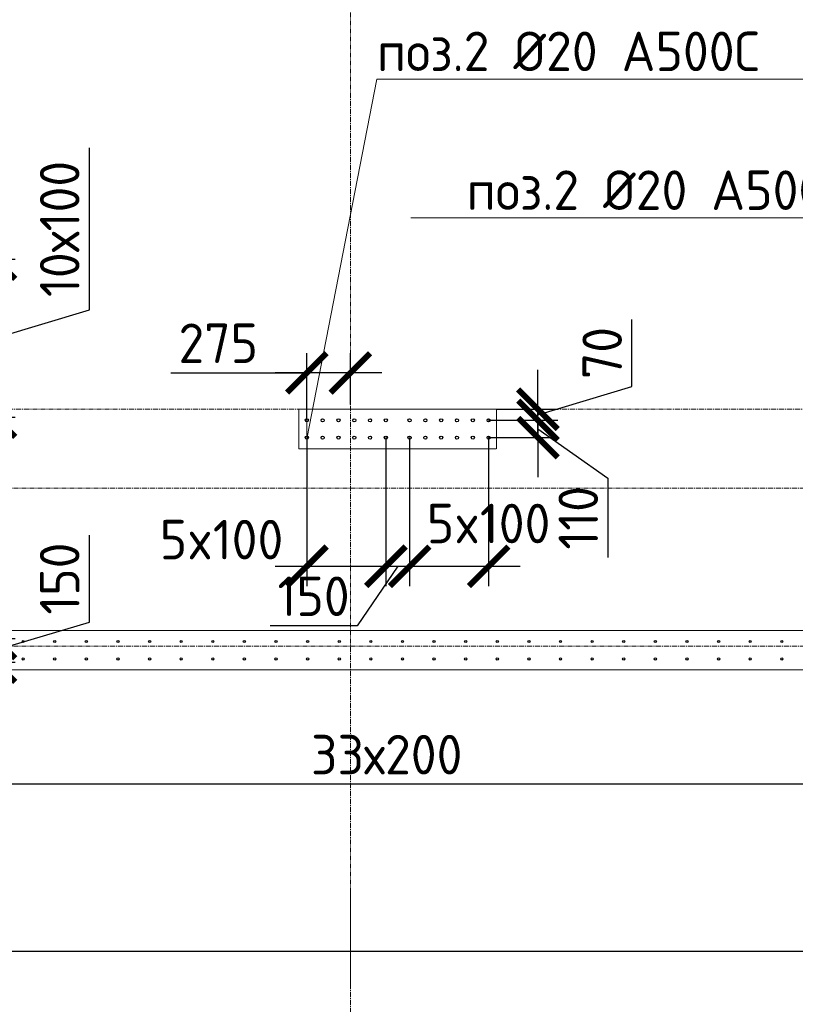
# Model space of a CAD drawing. Header units: millimetres. Extents: x 376598 to 1249954, y -318491 to -22134.
# Tile 425 of 444: x 1230703 to 1235610, y -237253 to -231023. Entities that reach past the tile are written whole.
import ezdxf
from ezdxf import colors
from ezdxf.entities.mleader import LeaderData, LeaderLine
from ezdxf.math import Vec2, Vec3

# ---------------------------------------------------------------- set-up
doc = ezdxf.new("R2010")
doc.units = ezdxf.units.MM
for name, pattern in [('01 Штриховая _4 мм_', [6, 3.5, -2.5]), ('______5', [1100, 800, -100, 100, -100]), ('HIDDEN2', [4.7625, 3.175, -1.5875]), ('осевая', [50.8, 31.75, -6.35, 6.35, -6.35])]:
    doc.linetypes.add(name, pattern=pattern)
for name, color, linetype, lineweight in [('0 Фундамент', 5, 'Continuous', 30), ('1 Стены', 3, 'Continuous', 30), ('Оси', 40, '______5', 18), ('подоснова', 151, 'Continuous', 5), ('РАЗМЕРЫ', 1, 'Continuous', 9), ('СТЕНЫ', 3, 'Continuous', 30)]:
    doc.layers.add(name, color=color, linetype=linetype, lineweight=lineweight)
doc.styles.add('GOST-2.304_Type-B', font='GOST_Common.ttf')
doc.dimstyles.new('СПДС', dxfattribs={"dimscale": 100, "dimtxt": 2.5, "dimasz": 2.5, "dimexe": 1.25, "dimexo": 0, "dimtad": 1, "dimdec": 0, "dimtxsty": 'GOST-2.304_Type-B', "dimblk": 'ARCHTICK', "dimcen": 2.5, "dimdle": 2, "dimadec": 0, "dimazin": 2, "dimtfac": 0.75, "dimtdec": 0, "dimtmove": 1, "dimatfit": 3, "dimfxl": 1, "dimtolj": 1, "dimarcsym": 1})

# ---------------------------------------------------------------- blocks, each defined once
blk = doc.blocks.new('оси 2.2-2.3')
at = {"layer": 'Оси', "color": 16, "linetype": 'осевая', "lineweight": 0, "transparency": 33554687}
for p, q in [((511254.9, -104267.9), (511254.9, -134893.5)), ((468653.8, -126895.4), (523707.4, -126895.4)), ((468076.3, -127395.4), (524372.9, -127395.4)), ((468076.3, -128395.4), (524372.9, -128395.4))]:
    blk.add_line(p, q, dxfattribs=at)
blk = doc.blocks.new('стены тп')
at = {"layer": '1 Стены', "color": 252, "linetype": 'HIDDEN2', "lineweight": 0, "true_color": 0x939598}
for p, q in [((899190.5, -207925.6), (899065.4, -207925.6)), ((899065.4, -207925.6), (899065.4, -208175.6)), ((900070.5, -207925.6), (899190.5, -207925.6)), ((900190.5, -207925.6), (900070.5, -207925.6)), ((900315.4, -207925.6), (900190.5, -207925.6)), ((900315.4, -208175.6), (900315.4, -207925.6)), ((899065.4, -208175.6), (899190.5, -208175.6)), ((899190.5, -208175.6), (900070.5, -208175.6)), ((900070.5, -208175.6), (900190.5, -208175.6)), ((900190.5, -208175.6), (900315.4, -208175.6)), ((898090.6, -209325.6), (896390.6, -209325.6)), ((898210.6, -209325.6), (898090.6, -209325.6)), ((900070.5, -209325.6), (898210.6, -209325.6)), ((900190.5, -209325.6), (900070.5, -209325.6)), ((902990.6, -209325.6), (900190.5, -209325.6)), ((884040.6, -209575.6), (909390.6, -209575.6)), ((899390.6, -211577.2), (899390.6, -210964.8)), ((899390.6, -211577.2), (899390.6, -210964.8))]:
    blk.add_line(p, q, dxfattribs=at)
blk = doc.blocks.new('_ArchTick')
at = {"color": 0, "linetype": 'ByBlock', "const_width": 0.15}
blk.add_lwpolyline([(-0.5, -0.5), (0.5, 0.5)], dxfattribs=at)
blk = doc.blocks.new('*D3111')
at = {"layer": 'DEFPOINTS', "color": 0, "lineweight": 0, "transparency": 16777216}
for p in [(1229725.3, -232537.2), (1229725.3, -233537.2), (1230549.8, -233537.2)]:
    blk.add_point(p, dxfattribs=at)
at = {"layer": 'РАЗМЕРЫ', "color": 0, "lineweight": -2, "transparency": 16777216}
for p, q in [((1231143.6, -232859), (1231143.6, -231834)), ((1230549.8, -232337.2), (1230549.8, -233737.2)), ((1229725.3, -232537.2), (1230674.8, -232537.2)), ((1230549.8, -233037.2), (1231143.6, -232859)), ((1229725.3, -233537.2), (1230674.8, -233537.2))]:
    blk.add_line(p, q, dxfattribs=at)
at = {"layer": 'РАЗМЕРЫ', "color": 0, "lineweight": -2, "transparency": 16777216, "xscale": 250, "yscale": 250, "zscale": 250}
for p, rotation in [((1230549.8, -232537.2), 90), ((1230549.8, -233537.2), 270)]:
    blk.add_blockref('_ArchTick', p, dxfattribs=dict(at, rotation=rotation))
at = {"layer": 'РАЗМЕРЫ', "color": 0, "lineweight": 0, "transparency": 16777216, "insert": (1230956.1, -232346.5), "char_height": 250, "attachment_point": 5, "rotation": 90, "style": 'GOST-2.304_Type-B'}
blk.add_mtext('\\A1;10х100', dxfattribs=at)
blk = doc.blocks.new('*D3115')
at = {"layer": 'DEFPOINTS', "color": 0, "lineweight": 0, "transparency": 16777216}
for p in [(1229725.2, -234937.2, -360), (1229733.2, -235087.2, -360), (1230549.8, -235087.2)]:
    blk.add_point(p, dxfattribs=at)
at = {"layer": 'РАЗМЕРЫ', "color": 0, "lineweight": -2, "transparency": 16777216}
for p, q in [((1231143.6, -234834), (1231143.6, -234284)), ((1230549.8, -234737.2), (1230549.8, -235287.2)), ((1230549.8, -235012.2), (1231143.6, -234834)), ((1229725.2, -234937.2), (1230674.8, -234937.2)), ((1229733.2, -235087.2), (1230674.8, -235087.2))]:
    blk.add_line(p, q, dxfattribs=at)
at = {"layer": 'РАЗМЕРЫ', "color": 0, "lineweight": -2, "transparency": 16777216, "xscale": 250, "yscale": 250, "zscale": 250}
for p, rotation in [((1230549.8, -234937.2), 90), ((1230549.8, -235087.2), 270)]:
    blk.add_blockref('_ArchTick', p, dxfattribs=dict(at, rotation=rotation))
at = {"layer": 'РАЗМЕРЫ', "color": 0, "lineweight": 0, "transparency": 16777216, "insert": (1230956.1, -234559), "char_height": 250, "attachment_point": 5, "rotation": 90, "style": 'GOST-2.304_Type-B'}
blk.add_mtext('\\A1;150', dxfattribs=at)
blk = doc.blocks.new('_None')
blk = doc.blocks.new('*D3392')
at = {"layer": 'DEFPOINTS', "color": 0, "lineweight": 0, "transparency": 16777216}
for p in [(1229725.2, -235087.2, -360), (1236324.9, -235067.2, -720), (1229725.2, -235860.5)]:
    blk.add_point(p, dxfattribs=at)
at = {"layer": 'РАЗМЕРЫ', "color": 0, "lineweight": -2, "transparency": 16777216}
for p, q in [((1229725.2, -235087.2), (1229725.2, -235985.5)), ((1236324.9, -235067.2), (1236324.9, -235985.5)), ((1236524.9, -235860.5), (1229525.2, -235860.5))]:
    blk.add_line(p, q, dxfattribs=at)
at = {"layer": 'РАЗМЕРЫ', "color": 0, "lineweight": -2, "transparency": 16777216, "xscale": 250, "yscale": 250, "zscale": 250, "rotation": 180}
blk.add_blockref('_ArchTick', (1229725.2, -235860.5), dxfattribs=at)
at = {"layer": 'РАЗМЕРЫ', "color": 0, "lineweight": -2, "transparency": 16777216, "xscale": 250, "yscale": 250, "zscale": 250}
blk.add_blockref('_ArchTick', (1236324.9, -235860.5), dxfattribs=at)
at = {"layer": 'РАЗМЕРЫ', "color": 0, "lineweight": 0, "transparency": 16777216, "insert": (1233025.1, -235673), "char_height": 250, "attachment_point": 5, "style": 'GOST-2.304_Type-B'}
blk.add_mtext('\\A1;33х200', dxfattribs=at)
blk = doc.blocks.new('*D3156')
at = {"layer": 'DEFPOINTS', "color": 0, "lineweight": 0, "transparency": 16777216}
for p in [(1233669.8, -233557.2), (1233982.2, -233557.2), (1233669.8, -233667.2)]:
    blk.add_point(p, dxfattribs=at)
at = {"layer": 'РАЗМЕРЫ', "color": 0, "lineweight": -2, "transparency": 16777216}
for p, q in [((1233982.2, -233557.2), (1233982.2, -233307.2)), ((1233669.8, -233557.2), (1234107.2, -233557.2)), ((1233982.2, -233667.2), (1233982.2, -233557.2)), ((1233982.2, -233667.2), (1233982.2, -233557.2)), ((1233982.2, -233612.2), (1234424.7, -233924.7)), ((1233669.8, -233667.2), (1234107.2, -233667.2)), ((1233982.2, -233667.2), (1233982.2, -233917.2)), ((1234424.7, -233924.7), (1234424.7, -234424.7))]:
    blk.add_line(p, q, dxfattribs=at)
at = {"layer": 'РАЗМЕРЫ', "color": 0, "lineweight": -2, "transparency": 16777216, "xscale": 250, "yscale": 250, "zscale": 250}
for p, rotation in [((1233982.2, -233557.2), 270), ((1233982.2, -233667.2), 90)]:
    blk.add_blockref('_ArchTick', p, dxfattribs=dict(at, rotation=rotation))
at = {"layer": 'РАЗМЕРЫ', "color": 0, "lineweight": 0, "transparency": 16777216, "insert": (1234237.2, -234174.7), "char_height": 250, "attachment_point": 5, "rotation": 90, "style": 'GOST-2.304_Type-B'}
blk.add_mtext('\\A1;110', dxfattribs=at)
blk = doc.blocks.new('*D3157')
at = {"layer": 'DEFPOINTS', "color": 0, "lineweight": 0, "transparency": 16777216}
for p in [(1232519.8, -233667.2), (1233019.8, -233667.2), (1233019.8, -234481.3)]:
    blk.add_point(p, dxfattribs=at)
at = {"layer": 'РАЗМЕРЫ', "color": 0, "lineweight": -2, "transparency": 16777216}
for p, q in [((1232519.8, -233667.2), (1232519.8, -234606.3)), ((1233019.8, -233667.2), (1233019.8, -234606.3)), ((1232319.8, -234481.3), (1233219.8, -234481.3))]:
    blk.add_line(p, q, dxfattribs=at)
at = {"layer": 'РАЗМЕРЫ', "color": 0, "lineweight": -2, "transparency": 16777216, "xscale": 250, "yscale": 250, "zscale": 250, "rotation": 180}
blk.add_blockref('_ArchTick', (1232519.8, -234481.3), dxfattribs=at)
at = {"layer": 'РАЗМЕРЫ', "color": 0, "lineweight": -2, "transparency": 16777216, "xscale": 250, "yscale": 250, "zscale": 250}
blk.add_blockref('_ArchTick', (1233019.8, -234481.3), dxfattribs=at)
at = {"layer": 'РАЗМЕРЫ', "color": 0, "lineweight": 0, "transparency": 16777216, "insert": (1231979.9, -234312.3), "char_height": 250, "attachment_point": 5, "style": 'GOST-2.304_Type-B'}
blk.add_mtext('\\A1;5x100', dxfattribs=at)
blk = doc.blocks.new('*D3158')
at = {"layer": 'DEFPOINTS', "color": 0, "lineweight": 0, "transparency": 16777216}
for p in [(1233019.8, -233667.2), (1233169.8, -233667.2), (1233169.8, -234481.3)]:
    blk.add_point(p, dxfattribs=at)
at = {"layer": 'РАЗМЕРЫ', "color": 0, "lineweight": -2, "transparency": 16777216}
for p, q in [((1233019.8, -233667.2), (1233019.8, -234606.3)), ((1233169.8, -233667.2), (1233169.8, -234606.3)), ((1232819.8, -234481.3), (1233369.8, -234481.3)), ((1233094.8, -234481.3), (1232837.4, -234858.4)), ((1232837.4, -234858.4), (1232287.4, -234858.4))]:
    blk.add_line(p, q, dxfattribs=at)
at = {"layer": 'РАЗМЕРЫ', "color": 0, "lineweight": -2, "transparency": 16777216, "xscale": 250, "yscale": 250, "zscale": 250, "rotation": 180}
blk.add_blockref('_ArchTick', (1233019.8, -234481.3), dxfattribs=at)
at = {"layer": 'РАЗМЕРЫ', "color": 0, "lineweight": -2, "transparency": 16777216, "xscale": 250, "yscale": 250, "zscale": 250}
blk.add_blockref('_ArchTick', (1233169.8, -234481.3), dxfattribs=at)
at = {"layer": 'РАЗМЕРЫ', "color": 0, "lineweight": 0, "transparency": 16777216, "insert": (1232562.4, -234670.9), "char_height": 250, "attachment_point": 5, "style": 'GOST-2.304_Type-B'}
blk.add_mtext('\\A1;150', dxfattribs=at)
blk = doc.blocks.new('*D3159')
at = {"layer": 'DEFPOINTS', "color": 0, "lineweight": 0, "transparency": 16777216}
for p in [(1233169.8, -233667.2), (1233669.8, -233667.2), (1233669.8, -234481.3)]:
    blk.add_point(p, dxfattribs=at)
at = {"layer": 'РАЗМЕРЫ', "color": 0, "lineweight": -2, "transparency": 16777216}
for p, q in [((1233169.8, -233667.2), (1233169.8, -234606.3)), ((1233669.8, -233667.2), (1233669.8, -234606.3)), ((1232969.8, -234481.3), (1233869.8, -234481.3))]:
    blk.add_line(p, q, dxfattribs=at)
at = {"layer": 'РАЗМЕРЫ', "color": 0, "lineweight": -2, "transparency": 16777216, "xscale": 250, "yscale": 250, "zscale": 250, "rotation": 180}
blk.add_blockref('_ArchTick', (1233169.8, -234481.3), dxfattribs=at)
at = {"layer": 'РАЗМЕРЫ', "color": 0, "lineweight": -2, "transparency": 16777216, "xscale": 250, "yscale": 250, "zscale": 250}
blk.add_blockref('_ArchTick', (1233669.8, -234481.3), dxfattribs=at)
at = {"layer": 'РАЗМЕРЫ', "color": 0, "lineweight": 0, "transparency": 16777216, "insert": (1233669.8, -234210.5), "char_height": 250, "attachment_point": 5, "style": 'GOST-2.304_Type-B'}
blk.add_mtext('\\A1;5x100', dxfattribs=at)
blk = doc.blocks.new('*D3163')
at = {"layer": 'DEFPOINTS', "color": 0, "lineweight": 0, "transparency": 16777216}
for p in [(1233719.8, -233487.2), (1233982.2, -233487.2), (1233669.8, -233557.2)]:
    blk.add_point(p, dxfattribs=at)
at = {"layer": 'РАЗМЕРЫ', "color": 0, "lineweight": -2, "transparency": 16777216}
for p, q in [((1234576, -233344), (1234576, -232920.2)), ((1233982.2, -233487.2), (1233982.2, -233237.2)), ((1233982.2, -233522.2), (1234576, -233344)), ((1233719.8, -233487.2), (1234107.2, -233487.2)), ((1233982.2, -233557.2), (1233982.2, -233487.2)), ((1233982.2, -233557.2), (1233982.2, -233487.2)), ((1233669.8, -233557.2), (1234107.2, -233557.2)), ((1233982.2, -233557.2), (1233982.2, -233807.2))]:
    blk.add_line(p, q, dxfattribs=at)
at = {"layer": 'РАЗМЕРЫ', "color": 0, "lineweight": -2, "transparency": 16777216, "xscale": 250, "yscale": 250, "zscale": 250}
for p, rotation in [((1233982.2, -233487.2), 270), ((1233982.2, -233557.2), 90)]:
    blk.add_blockref('_ArchTick', p, dxfattribs=dict(at, rotation=rotation))
at = {"layer": 'РАЗМЕРЫ', "color": 0, "lineweight": 0, "transparency": 16777216, "insert": (1234388.5, -233132.1), "char_height": 250, "attachment_point": 5, "rotation": 90, "style": 'GOST-2.304_Type-B'}
blk.add_mtext('\\A1;70', dxfattribs=at)
blk = doc.blocks.new('*D3466')
at = {"layer": 'DEFPOINTS', "color": 0, "lineweight": 0, "transparency": 16777216}
for p in [(1232519.8, -233257.4), (1232795, -233456.9), (1232519.8, -233557.2)]:
    blk.add_point(p, dxfattribs=at)
at = {"layer": 'РАЗМЕРЫ', "color": 0, "lineweight": -2, "transparency": 16777216}
for p, q in [((1232519.8, -233557.2), (1232519.8, -233132.4)), ((1232795, -233456.9), (1232795, -233132.4)), ((1231659.3, -233257.4), (1232519.8, -233257.4)), ((1232995, -233257.4), (1232319.8, -233257.4))]:
    blk.add_line(p, q, dxfattribs=at)
at = {"layer": 'РАЗМЕРЫ', "color": 0, "lineweight": -2, "transparency": 16777216, "xscale": 250, "yscale": 250, "zscale": 250, "rotation": 180}
blk.add_blockref('_ArchTick', (1232519.8, -233257.4), dxfattribs=at)
at = {"layer": 'РАЗМЕРЫ', "color": 0, "lineweight": -2, "transparency": 16777216, "xscale": 250, "yscale": 250, "zscale": 250}
blk.add_blockref('_ArchTick', (1232795, -233257.4), dxfattribs=at)
at = {"layer": 'РАЗМЕРЫ', "color": 0, "lineweight": 0, "transparency": 16777216, "insert": (1231959.3, -233069.9), "char_height": 250, "attachment_point": 5, "style": 'GOST-2.304_Type-B'}
blk.add_mtext('\\A1;275', dxfattribs=at)
blk = doc.blocks.new('стены  тп')
at = {"layer": 'СТЕНЫ', "color": 251, "linetype": '01 Штриховая _4 мм_', "lineweight": 0, "true_color": 0x636466}
for p, q in [((579312.2, -337025.7, 3100), (579187.1, -337025.7, 3100)), ((579187.1, -337025.7, 3100), (579187.1, -337275.7, 3100)), ((580192.2, -337025.7, 3100), (579312.2, -337025.7, 3100)), ((580312.2, -337025.7, 3100), (580192.2, -337025.7, 3100)), ((580437.1, -337025.7, 3100), (580312.2, -337025.7, 3100)), ((580437.1, -337275.7, 3100), (580437.1, -337025.7, 3100)), ((579187.1, -337275.7, 3100), (579312.2, -337275.7, 3100)), ((579312.2, -337275.7, 3100), (580192.2, -337275.7, 3100)), ((580192.2, -337275.7, 3100), (580312.2, -337275.7, 3100)), ((580312.2, -337275.7, 3100), (580437.1, -337275.7, 3100)), ((578212.3, -338425.7, 3100), (576512.3, -338425.7, 3100)), ((578332.3, -338425.7, 3100), (578212.3, -338425.7, 3100)), ((580192.2, -338425.7, 3100), (578332.3, -338425.7, 3100)), ((580312.2, -338425.7, 3100), (580192.2, -338425.7, 3100)), ((583112.3, -338425.7, 3100), (580312.2, -338425.7, 3100)), ((564162.3, -338675.7, 3100), (589512.3, -338675.7, 3100))]:
    blk.add_line(p, q, dxfattribs=at)

msp = doc.modelspace()

# ---------------------------------------------------------------- linework, layer by layer
at = {"layer": '0 Фундамент'}
msp.add_lwpolyline([(1195694.8, -212737.2), (1195694.8, -236917.2), (1203044.8, -236917.2), (1203044.8, -236917.2), (1215544.8, -236917.2), (1215544.8, -236917.2), (1217894.8, -236917.2), (1217894.8, -236917.2), (1243344.8, -236917.2), (1243344.8, -232837.2), (1244824.8, -232837.2), (1244824.8, -224237.2), (1243344.8, -224237.2), (1243344.8, -212737.2), (1195694.8, -212737.2)], dxfattribs=at)
at = {"layer": 'РАЗМЕРЫ', "color": 6, "linetype": 'Continuous', "lineweight": 30}
for centre in [(1232519.8, -233557.2), (1232619.8, -233557.2), (1232719.8, -233557.2), (1232819.8, -233557.2), (1232919.8, -233557.2), (1233019.8, -233557.2), (1233169.8, -233557.2), (1233269.8, -233557.2), (1233369.8, -233557.2), (1233469.8, -233557.2), (1233569.8, -233557.2), (1233669.8, -233557.2), (1232519.8, -233667.2), (1232619.8, -233667.2), (1232719.8, -233667.2), (1232819.8, -233667.2), (1232919.8, -233667.2), (1233019.8, -233667.2), (1233169.8, -233667.2), (1233269.8, -233667.2), (1233369.8, -233667.2), (1233469.8, -233667.2), (1233569.8, -233667.2), (1233669.8, -233667.2)]:
    msp.add_circle(centre, 10, dxfattribs=at)
at = {"layer": 'РАЗМЕРЫ', "color": 8, "linetype": 'Continuous', "lineweight": 30}
for centre in [(1230724.9, -234956.8, -720), (1230924.9, -234956.8, -720), (1231124.9, -234956.8, -720), (1231324.9, -234956.8, -720), (1231524.9, -234956.8, -720), (1231724.9, -234956.8, -720), (1231924.9, -234956.8, -720), (1232124.9, -234956.8, -720), (1232324.9, -234956.8, -720), (1232524.9, -234956.8, -720), (1232724.9, -234956.8, -720), (1232924.9, -234956.8, -720), (1233124.9, -234956.8, -720), (1233324.9, -234956.8, -720), (1233524.9, -234956.8, -720), (1233724.9, -234956.8, -720), (1233924.9, -234956.8, -720), (1234124.9, -234956.8, -720), (1234324.9, -234956.8, -720), (1234524.9, -234956.8, -720), (1234724.9, -234956.8, -720), (1234924.9, -234956.8, -720), (1235124.9, -234956.8, -720), (1235324.9, -234956.8, -720), (1235524.9, -234956.8, -720), (1230724.9, -235067.2, -720), (1230924.9, -235067.2, -720), (1231124.9, -235067.2, -720), (1231324.9, -235067.2, -720), (1231524.9, -235067.2, -720), (1231724.9, -235067.2, -720), (1231924.9, -235067.2, -720), (1232124.9, -235067.2, -720), (1232324.9, -235067.2, -720), (1232524.9, -235067.2, -720), (1232724.9, -235067.2, -720), (1232924.9, -235067.2, -720), (1233124.9, -235067.2, -720), (1233324.9, -235067.2, -720), (1233524.9, -235067.2, -720), (1233724.9, -235067.2, -720), (1233924.9, -235067.2, -720), (1234124.9, -235067.2, -720), (1234324.9, -235067.2, -720), (1234524.9, -235067.2, -720), (1234724.9, -235067.2, -720), (1234924.9, -235067.2, -720), (1235124.9, -235067.2, -720), (1235324.9, -235067.2, -720), (1235524.9, -235067.2, -720)]:
    msp.add_circle(centre, 7, dxfattribs=at)

# ---------------------------------------------------------------- block references
at = {"layer": 'РАЗМЕРЫ', "color": 1}
for name, p in [('оси 2.2-2.3', (721540.1, -106591.8)), ('стены тп', (333404.4, -25561.5))]:
    msp.add_blockref(name, p, dxfattribs=at)
at = {"layer": 'РАЗМЕРЫ'}
msp.add_blockref('стены  тп', (653282.7, 103538.6, -3100), dxfattribs=at)

# ---------------------------------------------------------------- dimensions: what is measured, and where the dimension line sits
at = {"layer": 'РАЗМЕРЫ', "color": 1, "lineweight": 0}
dim = msp.add_linear_dim(base=(1230549.8, -233537.2), p1=(1229725.3, -232537.2), p2=(1229725.3, -233537.2), angle=90, text='10х100', dimstyle='СПДС', dxfattribs=at)
dim.commit()
dim.dimension.update_dxf_attribs({"geometry": '*D3111', "text_midpoint": (1230956.1, -232796.5)})
for base, p1, p2, picture, middle in [((1232519.8, -233257.4), (1232795, -233456.9), (1232519.8, -233557.2), '*D3466', (1231959.3, -233243.2)), ((1233169.8, -234481.3), (1233019.8, -233667.2), (1233169.8, -233667.2), '*D3158', (1232774.9, -234858.4))]:
    dim = msp.add_linear_dim(base=base, p1=p1, p2=p2, dimstyle='СПДС', dxfattribs=at)
    dim.commit()
    dim.dimension.update_dxf_attribs({"geometry": picture, "text_midpoint": middle, "dimtype": 160})
for base, p1, p2, picture, middle in [((1233982.2, -233487.2), (1233669.8, -233557.2), (1233719.8, -233487.2), '*D3163', (1234388.5, -233281.5)), ((1230549.8, -235087.2), (1229725.2, -234937.2, -360), (1229733.2, -235087.2, -360), '*D3115', (1230956.1, -234771.5))]:
    dim = msp.add_linear_dim(base=base, p1=p1, p2=p2, angle=90, dimstyle='СПДС', dxfattribs=at)
    dim.commit()
    dim.dimension.update_dxf_attribs({"geometry": picture, "text_midpoint": middle})
dim = msp.add_linear_dim(base=(1233982.2, -233557.2), p1=(1233669.8, -233667.2), p2=(1233669.8, -233557.2), angle=90, dimstyle='СПДС', dxfattribs=at)
dim.commit()
dim.dimension.update_dxf_attribs({"geometry": '*D3156', "text_midpoint": (1234424.7, -233987.2), "dimtype": 160})
for base, p1, p2, picture, middle in [((1233019.8, -234481.3), (1232519.8, -233667.2), (1233019.8, -233667.2), '*D3157', (1231979.9, -234499.8)), ((1233669.8, -234481.3), (1233169.8, -233667.2), (1233669.8, -233667.2), '*D3159', (1233669.8, -234398))]:
    dim = msp.add_linear_dim(base=base, p1=p1, p2=p2, text='5x100', dimstyle='СПДС', dxfattribs=at)
    dim.commit()
    dim.dimension.update_dxf_attribs({"geometry": picture, "text_midpoint": middle, "dimtype": 160})
dim = msp.add_linear_dim(base=(1229725.2, -235860.5), p1=(1236324.9, -235067.2, -720), p2=(1229725.2, -235087.2, -360), text='33х200', dimstyle='СПДС', dxfattribs=at)
dim.commit()
dim.dimension.update_dxf_attribs({"geometry": '*D3392', "text_midpoint": (1233025.1, -235673)})

# ---------------------------------------------------------------- leaders
at = {"layer": 'подоснова', "color": 4, "ltscale": 0.3}
ml = msp.add_multileader_mtext('Standard', dxfattribs=at)
ml.set_content('{\\C2;поз.2 %%C20 А500С }', color=4, style='GOST-2.304_Type-B')
ml.set_leader_properties(color=256, linetype='ByLayer', lineweight=15)
ml.set_arrow_properties(name='NONE')
ml.build(insert=Vec2(0, 0))
ml.multileader.update_dxf_attribs({"text_left_attachment_type": 6, "text_right_attachment_type": 6, "dogleg_length": 0.1, "arrow_head_size": 18})
ctx = ml.context
ctx.base_point, ctx.char_height, ctx.arrow_head_size, ctx.landing_gap_size, ctx.plane_origin = Vec3(1232962.8, -231398.2, 360), 250, 18, 20, Vec3(1237548.1, -231058.9, 360)
ctx.left_attachment, ctx.right_attachment, ctx.text_align_type = 6, 6, 1
notes = []
notes.append((ctx, [(1, (1, 1, 0), (1232962.7, -231398.2, 360), (1, 0), 0.1, [(1, [(1232519.8, -233557.2, 360), (1232519.8, -233675.2, 360)], 0, [])])]))
ctx.mtext.insert, ctx.mtext.width, ctx.mtext.alignment, ctx.mtext.flow_direction = Vec3(1234174.7, -231098.2, 360), 4075.871, 2, 5
ml = msp.add_multileader_mtext('Standard', dxfattribs=at)
ml.set_content('{\\C2;поз.2 %%C20 А500С }', color=4, style='GOST-2.304_Type-B')
ml.set_leader_properties(color=256, linetype='ByLayer', lineweight=15)
ml.set_arrow_properties(name='NONE')
ml.build(insert=Vec2(0, 0))
ml.multileader.update_dxf_attribs({"text_left_attachment_type": 6, "text_right_attachment_type": 6, "dogleg_length": 0.1, "arrow_head_size": 18})
ctx = ml.context
ctx.base_point, ctx.char_height, ctx.arrow_head_size, ctx.landing_gap_size, ctx.plane_origin = Vec3(1233530.2, -232276.5), 250, 18, 20, Vec3(1241024.7, -231315.6)
ctx.left_attachment, ctx.right_attachment, ctx.text_align_type = 6, 6, 1
notes.append((ctx, [(0, (1, 1, 0), (1235954, -232276.5), (-1, 0), 0.1, [(1, [(1236525.3, -232737.2), (1236465, -232737.2)], 0, [])])]))
ctx.mtext.insert, ctx.mtext.width, ctx.mtext.alignment, ctx.mtext.flow_direction = Vec3(1234742.1, -231976.5), 4075.871, 2, 5
ml = msp.add_multileader_mtext('Standard', dxfattribs=at)
ml.set_content('{\\C2;поз.5 %%C12 А500С }', color=4, style='GOST-2.304_Type-B')
ml.set_leader_properties(color=256, linetype='ByLayer', lineweight=15)
ml.set_arrow_properties(name='NONE')
ml.build(insert=Vec2(0, 0))
ml.multileader.update_dxf_attribs({"text_left_attachment_type": 6, "text_right_attachment_type": 6, "dogleg_length": 0.1, "arrow_head_size": 18})
ctx = ml.context
ctx.base_point, ctx.char_height, ctx.arrow_head_size, ctx.landing_gap_size, ctx.plane_origin = Vec3(1241199.4, -238890.4), 250, 18, 20, Vec3(1251795.3, -237793)
ctx.left_attachment, ctx.right_attachment, ctx.text_align_type = 6, 6, 1
notes.append((ctx, [(1, (1, 1, 0), (1241199.3, -238890.4), (1, 0), 0.1, [(2, [(1232795.1, -235860.5), (1238724.9, -235860.5), (1241965.1, -235860.5)], 0, [])])]))
ctx.mtext.insert, ctx.mtext.width, ctx.mtext.alignment, ctx.mtext.flow_direction = Vec3(1242386.2, -238590.4), 4075.871, 2, 5
for ctx, leaders in notes:
    for number, flags, end, landing, length, lines in leaders:
        leader = LeaderData()
        leader.index, (leader.has_last_leader_line, leader.has_dogleg_vector, leader.attachment_direction) = number, flags
        leader.last_leader_point, leader.dogleg_vector, leader.dogleg_length = Vec3(end), Vec3(landing), length
        for number, points, colour, breaks in lines:
            line = LeaderLine()
            line.index, line.vertices, line.color, line.breaks = number, Vec3.list(points), colors.encode_raw_color(colour), breaks
            leader.lines.append(line)
        ctx.leaders.append(leader)

doc.saveas('drawing.dxf')
